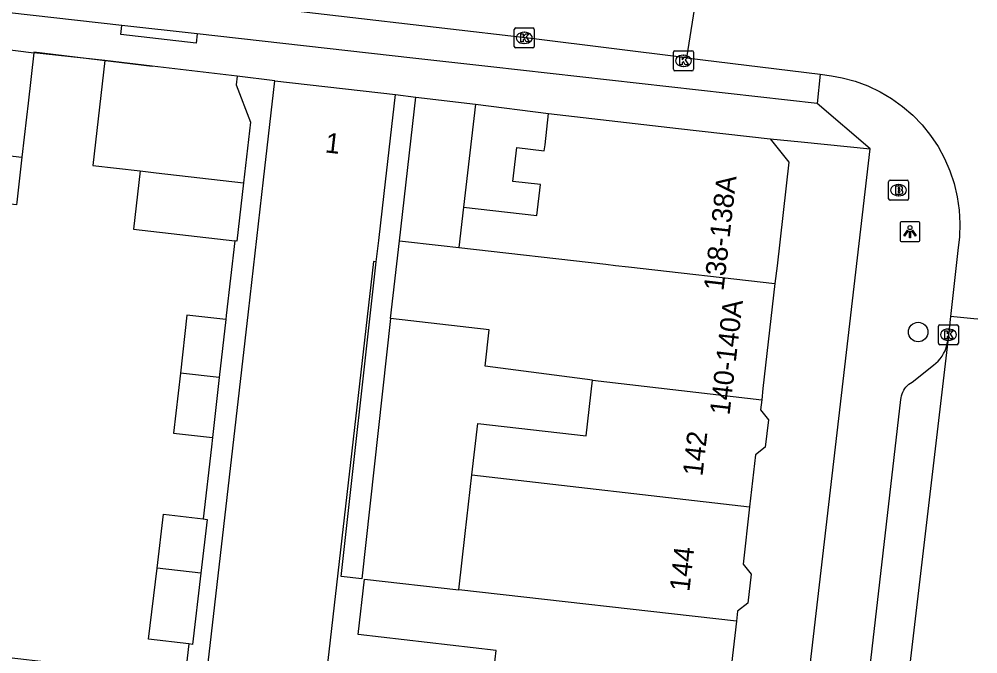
# Model space of a CAD drawing. Extents: x 161696 to 162377, y 380761 to 381673.
# Drawn here: x 162241.77 to 162289.81, y 381095.46 to 381127.27 of the extents above; entities that cross this region are included whole.
import ezdxf

# ---------------------------------------------------------------- set-up
doc = ezdxf.new("R2010")
doc.units = 0
for name, color, linetype in [('IMGEO_Boom', 7, 'Continuous'), ('IMGEO_Brandkraan', 7, 'Continuous'), ('IMGEO_Kolk', 7, 'Continuous'), ('IMGEO_Lichtpunt', 7, 'Continuous'), ('IMGEO_Muur', 7, 'Continuous'), ('IMGEO_Pand', 7, 'Continuous'), ('IMGEO_Pand_nummerreeks', 7, 'Continuous'), ('IMGEO_Rijbaan_lokaal_gesloten', 7, 'Continuous'), ('IMGEO_Rijbaan_lokaal_open', 7, 'Continuous'), ('IMGEO_Voetpad_open', 7, 'Continuous')]:
    doc.layers.add(name, color=color, linetype=linetype)

msp = doc.modelspace()

# ---------------------------------------------------------------- linework, layer by layer
at = {"layer": 'IMGEO_Boom'}
msp.add_circle((162286.819, 381111.588), 0.489, dxfattribs=at)
at = {"layer": 'IMGEO_Brandkraan'}
for p, q in [((162285.336, 381118.272), (162285.336, 381119.124)), ((162285.411, 381119.198), (162286.263, 381119.198)), ((162286.337, 381119.124), (162286.337, 381118.272)), ((162285.824, 381118.978), (162285.849, 381118.978)), ((162286.263, 381118.198), (162285.411, 381118.198)), ((162285.847, 381118.418), (162285.822, 381118.418))]:
    msp.add_line(p, q, dxfattribs=at)
for points in [[(162285.336, 381118.272), (162285.336, 381119.124)], [(162285.411, 381119.198), (162286.263, 381119.198)], [(162286.337, 381119.124), (162286.337, 381118.272)], [(162285.684, 381118.898), (162285.684, 381118.498), (162285.897, 381118.498)], [(162285.915, 381118.898), (162285.684, 381118.898)], [(162285.863, 381118.817), (162285.809, 381118.817), (162285.809, 381118.741)], [(162285.809, 381118.741), (162285.862, 381118.741)], [(162285.871, 381118.665), (162285.809, 381118.665), (162285.809, 381118.584)], [(162285.809, 381118.584), (162285.871, 381118.584)], [(162286.263, 381118.198), (162285.411, 381118.198)]]:
    msp.add_lwpolyline(points, dxfattribs=at)
for centre, radius, start, end in [((162285.413, 381119.122), 0.0765, 91.552, 178.448), ((162285.413, 381119.122), 0.0765, 91.552, 178.448), ((162286.261, 381119.122), 0.0765, 1.552, 88.448), ((162286.261, 381119.122), 0.0765, 1.552, 88.448), ((162285.864, 381118.779), 0.0379, 267.8285, 90.9355), ((162285.872, 381118.624), 0.0404, 269.8759, 90.5077), ((162285.919, 381118.753), 0.145, 59.4692, 91.5367), ((162285.944, 381118.8), 0.0922, 285.5137, 58.1501), ((162285.949, 381118.608), 0.105, 301.3115, 78.989), ((162285.413, 381118.274), 0.0765, 181.552, 268.448), ((162285.413, 381118.274), 0.0765, 181.552, 268.448), ((162285.903, 381118.749), 0.251, 268.6676, 293.5347), ((162286.261, 381118.274), 0.0765, 271.552, 358.448), ((162286.261, 381118.274), 0.0765, 271.552, 358.448)]:
    msp.add_arc(centre, radius, start, end, dxfattribs=at)
for centre, major_axis, ratio, start_param, end_param in [((162285.823, 381118.698), (-0.387, 0.002), 0.722429, 4.712389, 7.853982), ((162285.848, 381118.698), (-0.39, 0.002), 0.717154, 1.570796, 4.712389)]:
    msp.add_ellipse(centre, major_axis=major_axis, ratio=ratio, start_param=start_param, end_param=end_param, dxfattribs=at)
at = {"layer": 'IMGEO_Kolk'}
for p, q in [((162266.578, 381125.906), (162266.578, 381126.758)), ((162266.653, 381126.832), (162267.505, 381126.832)), ((162267.579, 381126.758), (162267.579, 381125.906)), ((162267.066, 381126.612), (162267.091, 381126.612)), ((162267.505, 381125.832), (162266.653, 381125.832)), ((162267.089, 381126.052), (162267.064, 381126.052)), ((162274.556, 381124.757), (162274.556, 381125.609)), ((162274.631, 381125.683), (162275.483, 381125.683)), ((162275.044, 381125.463), (162275.069, 381125.463)), ((162275.557, 381125.609), (162275.557, 381124.757)), ((162275.067, 381124.903), (162275.042, 381124.903)), ((162275.483, 381124.683), (162274.631, 381124.683)), ((162287.834, 381111.027), (162287.834, 381111.879)), ((162287.909, 381111.953), (162288.761, 381111.953)), ((162288.835, 381111.879), (162288.835, 381111.027)), ((162288.322, 381111.733), (162288.347, 381111.733)), ((162288.761, 381110.953), (162287.909, 381110.953)), ((162288.345, 381111.173), (162288.32, 381111.173))]:
    msp.add_line(p, q, dxfattribs=at)
for points in [[(162266.578, 381125.906), (162266.578, 381126.758)], [(162266.653, 381126.832), (162267.505, 381126.832)], [(162267.579, 381126.758), (162267.579, 381125.906)], [(162266.899, 381126.532), (162267.022, 381126.532), (162267.022, 381126.381), (162267.152, 381126.532), (162267.316, 381126.532), (162267.17, 381126.381), (162267.323, 381126.132), (162267.171, 381126.132), (162267.086, 381126.296), (162267.022, 381126.229), (162267.022, 381126.132), (162266.899, 381126.132), (162266.899, 381126.532)], [(162267.505, 381125.832), (162266.653, 381125.832)], [(162274.556, 381124.757), (162274.556, 381125.609)], [(162274.631, 381125.683), (162275.483, 381125.683)], [(162274.877, 381125.383), (162275, 381125.383), (162275, 381125.232), (162275.13, 381125.383), (162275.294, 381125.383), (162275.148, 381125.232), (162275.301, 381124.983), (162275.149, 381124.983), (162275.064, 381125.147), (162275, 381125.08), (162275, 381124.983), (162274.877, 381124.983), (162274.877, 381125.383)], [(162275.557, 381125.609), (162275.557, 381124.757)], [(162275.483, 381124.683), (162274.631, 381124.683)], [(162287.834, 381111.027), (162287.834, 381111.879)], [(162287.909, 381111.953), (162288.761, 381111.953)], [(162288.835, 381111.879), (162288.835, 381111.027)], [(162288.155, 381111.653), (162288.278, 381111.653), (162288.278, 381111.502), (162288.408, 381111.653), (162288.572, 381111.653), (162288.426, 381111.502), (162288.579, 381111.253), (162288.427, 381111.253), (162288.342, 381111.417), (162288.278, 381111.35), (162288.278, 381111.253), (162288.155, 381111.253), (162288.155, 381111.653)], [(162288.761, 381110.953), (162287.909, 381110.953)]]:
    msp.add_lwpolyline(points, dxfattribs=at)
for centre, start, end in [((162266.655, 381126.756), 91.552, 178.448), ((162266.655, 381126.756), 91.552, 178.448), ((162267.503, 381126.756), 1.552, 88.448), ((162267.503, 381126.756), 1.552, 88.448), ((162266.655, 381125.908), 181.552, 268.448), ((162266.655, 381125.908), 181.552, 268.448), ((162267.503, 381125.908), 271.552, 358.448), ((162267.503, 381125.908), 271.552, 358.448), ((162274.633, 381125.607), 91.552, 178.448), ((162274.633, 381125.607), 91.552, 178.448), ((162275.481, 381125.607), 1.552, 88.448), ((162275.481, 381125.607), 1.552, 88.448), ((162274.633, 381124.759), 181.552, 268.448), ((162274.633, 381124.759), 181.552, 268.448), ((162275.481, 381124.759), 271.552, 358.448), ((162275.481, 381124.759), 271.552, 358.448), ((162287.911, 381111.877), 91.552, 178.448), ((162287.911, 381111.877), 91.552, 178.448), ((162288.759, 381111.877), 1.552, 88.448), ((162288.759, 381111.877), 1.552, 88.448), ((162287.911, 381111.029), 181.552, 268.448), ((162287.911, 381111.029), 181.552, 268.448), ((162288.759, 381111.029), 271.552, 358.448), ((162288.759, 381111.029), 271.552, 358.448)]:
    msp.add_arc(centre, 0.0765, start, end, dxfattribs=at)
for centre, major_axis, ratio, start_param, end_param in [((162267.065, 381126.332), (-0.387, 0.002), 0.722429, 4.712389, 7.853982), ((162267.09, 381126.332), (-0.39, 0.002), 0.717154, 1.570796, 4.712389), ((162275.043, 381125.183), (-0.387, 0.002), 0.722429, 4.712389, 7.853982), ((162275.068, 381125.183), (-0.39, 0.002), 0.717154, 1.570796, 4.712389), ((162288.321, 381111.453), (-0.387, 0.002), 0.722429, 4.712389, 7.853982), ((162288.346, 381111.453), (-0.39, 0.002), 0.717154, 1.570796, 4.712389)]:
    msp.add_ellipse(centre, major_axis=major_axis, ratio=ratio, start_param=start_param, end_param=end_param, dxfattribs=at)
at = {"layer": 'IMGEO_Lichtpunt'}
for p, q in [((162286.812, 381117.118), (162286.004, 381117.118)), ((162286.812, 381117.118), (162286.004, 381117.118)), ((162285.91, 381117.023), (162285.91, 381116.216)), ((162285.91, 381117.023), (162285.91, 381116.216)), ((162286.906, 381116.216), (162286.906, 381117.023)), ((162286.906, 381116.216), (162286.906, 381117.023)), ((162286.004, 381116.122), (162286.812, 381116.122)), ((162286.004, 381116.122), (162286.812, 381116.122))]:
    msp.add_line(p, q, dxfattribs=at)
for points in [[(162286.284, 381116.687), (162286.323, 381116.659), (162286.135, 381116.397), (162286.097, 381116.424), (162286.284, 381116.687)], [(162286.386, 381116.639), (162286.433, 381116.639), (162286.433, 381116.317), (162286.386, 381116.317), (162286.386, 381116.639)], [(162286.496, 381116.659), (162286.534, 381116.686), (162286.721, 381116.424), (162286.682, 381116.396), (162286.496, 381116.659)]]:
    msp.add_lwpolyline(points, dxfattribs=at)
msp.add_circle((162286.409, 381116.821), 0.0994, dxfattribs=at)
for centre, start, end in [((162286.004, 381117.023), 90, 180), ((162286.004, 381117.023), 90, 180), ((162286.812, 381117.023), 0, 90), ((162286.812, 381117.023), 0, 90), ((162286.004, 381116.216), 180, 270), ((162286.004, 381116.216), 180, 270), ((162286.812, 381116.216), 270, 0), ((162286.812, 381116.216), 270, 360)]:
    msp.add_arc(centre, 0.0946, start, end, dxfattribs=at)
at = {"layer": 'IMGEO_Muur'}
for points in [[(162242.496, 381125.626), (162248.435, 381124.911)], [(162264.629, 381123.018), (162268.299, 381122.542)]]:
    msp.add_lwpolyline(points, dxfattribs=at)
at = {"layer": 'IMGEO_Pand'}
for points in [[(162230.857, 381127.048), (162238.019, 381126.145), (162242.503, 381125.58)], [(162242.503, 381125.58), (162242.216, 381123.064), (162242.135, 381122.355), (162241.906, 381120.35)], [(162246.056, 381125.192), (162245.457, 381119.939), (162247.837, 381119.663)], [(162252.688, 381124.408), (162248.435, 381124.911), (162246.056, 381125.192)], [(162252.688, 381124.408), (162252.64, 381123.984), (162253.351, 381122.108), (162253.003, 381119.064)], [(162251.198, 381094.622), (162251.241, 381095), (162253.252, 381112.593), (162254.009, 381119.217), (162254.577, 381124.184)], [(162254.577, 381124.184), (162260.619, 381123.493)], [(162259.659, 381115.101), (162259.782, 381116.18), (162260.051, 381118.526), (162260.619, 381123.493)], [(162260.823, 381116.166), (162261.645, 381123.359)], [(162261.645, 381123.359), (162264.629, 381123.018)], [(162264.629, 381123.018), (162264.038, 381117.843)], [(162264.038, 381117.843), (162267.711, 381117.424), (162267.889, 381118.975), (162266.508, 381119.133), (162266.702, 381120.83), (162268.084, 381120.672), (162268.119, 381120.975), (162268.299, 381122.542)], [(162268.299, 381122.542), (162274.802, 381121.798), (162279.405, 381121.272)], [(162229.172, 381121.826), (162241.906, 381120.35)], [(162279.405, 381121.272), (162280.338, 381120.097), (162279.745, 381114.91), (162279.643, 381114.018)], [(162241.906, 381120.35), (162241.648, 381118.097), (162241.632, 381117.961), (162237.105, 381118.479), (162236.834, 381116.112)], [(162247.837, 381119.663), (162247.503, 381116.736), (162252.568, 381116.159)], [(162247.837, 381119.663), (162248.63, 381119.571), (162253.003, 381119.064)], [(162253.003, 381119.064), (162252.67, 381116.147), (162252.568, 381116.159)], [(162264.038, 381117.843), (162263.807, 381115.826)], [(162260.378, 381112.27), (162260.823, 381116.166)], [(162260.823, 381116.166), (162262.922, 381115.927), (162263.807, 381115.826)], [(162263.807, 381115.826), (162271.171, 381114.985), (162271.657, 381114.93), (162272.301, 381114.856), (162279.643, 381114.018)], [(162259.659, 381115.101), (162259.521, 381115.117), (162257.099, 381093.948), (162254.216, 381094.277)], [(162279.643, 381114.018), (162279.042, 381108.76), (162278.977, 381108.196)], [(162252.119, 381112.218), (162250.173, 381112.437), (162249.845, 381109.532)], [(162252.119, 381112.218), (162251.791, 381109.306)], [(162270.498, 381109.173), (162265.116, 381109.878), (162265.324, 381111.704), (162260.378, 381112.27)], [(162249.845, 381109.532), (162249.505, 381106.516), (162251.452, 381106.297)], [(162251.791, 381109.306), (162249.845, 381109.532)], [(162251.791, 381109.306), (162251.452, 381106.297)], [(162264.458, 381104.432), (162264.752, 381107.002), (162270.179, 381106.381), (162270.498, 381109.173)], [(162270.498, 381109.173), (162278.977, 381108.196)], [(162278.977, 381108.196), (162278.919, 381107.687), (162279.312, 381107.193), (162279.155, 381105.817), (162278.668, 381105.43), (162278.371, 381102.829)], [(162263.798, 381098.664), (162264.121, 381101.487), (162264.458, 381104.432)], [(162264.458, 381104.432), (162278.371, 381102.829)], [(162278.371, 381102.829), (162278.042, 381099.953), (162278.442, 381099.449), (162278.276, 381098.004), (162277.771, 381097.603), (162277.713, 381097.098)], [(162248.679, 381099.757), (162249, 381102.456), (162250.983, 381102.22)], [(162250.983, 381102.22), (162251.19, 381102.195), (162250.869, 381099.503)], [(162250.261, 381095.954), (162248.254, 381096.192), (162248.679, 381099.757)], [(162250.869, 381099.503), (162248.679, 381099.757)], [(162250.869, 381099.503), (162250.444, 381095.932), (162250.261, 381095.954)], [(162265.312, 381092.587), (162265.662, 381095.63), (162258.747, 381096.421), (162259.066, 381099.205), (162263.798, 381098.664)], [(162277.713, 381097.098), (162263.798, 381098.664)], [(162277.713, 381097.098), (162277.384, 381094.213), (162278.081, 381094.133), (162277.814, 381091.793), (162277.107, 381091.873), (162277.035, 381091.24)]]:
    msp.add_lwpolyline(points, dxfattribs=at)
at = {"layer": 'IMGEO_Rijbaan_lokaal_gesloten'}
for points in [[(162275.927, 381129.885), (162275.204, 381125.333)], [(162275.204, 381125.333), (162281.906, 381124.506)], [(162281.906, 381124.506), (162282.483, 381124.435), (162283.011, 381124.336), (162283.663, 381124.159), (162284.297, 381123.924), (162284.907, 381123.634), (162285.488, 381123.29), (162286.037, 381122.896), (162286.548, 381122.454), (162287.018, 381121.968), (162287.442, 381121.443), (162287.818, 381120.881), (162288.142, 381120.289), (162288.412, 381119.669), (162288.626, 381119.028), (162288.781, 381118.371), (162288.877, 381117.702), (162288.913, 381117.028), (162288.888, 381116.352), (162288.804, 381115.682), (162288.441, 381112.366)], [(162288.441, 381112.366), (162288.298, 381111.136)], [(162289.809, 381112.228), (162289.612, 381112.248), (162288.441, 381112.366)], [(162288.298, 381111.136), (162283.442, 381069.812), (162278.352, 381025.112)]]:
    msp.add_lwpolyline(points, dxfattribs=at)
at = {"layer": 'IMGEO_Rijbaan_lokaal_open'}
msp.add_lwpolyline([(162275.204, 381125.333), (162267.557, 381126.277), (162252.869, 381127.996), (162237.352, 381129.735), (162231.234, 381130.481)], dxfattribs=at)
at = {"layer": 'IMGEO_Voetpad_open'}
for points in [[(162246.911, 381126.957), (162237.85, 381127.974), (162231.478, 381128.732), (162231.641, 381129.937), (162231.645, 381129.98), (162231.645, 381130.024), (162231.641, 381130.067), (162231.633, 381130.11), (162231.621, 381130.152), (162231.606, 381130.193), (162231.587, 381130.232), (162231.564, 381130.269), (162231.539, 381130.304), (162231.51, 381130.337), (162231.478, 381130.367), (162231.444, 381130.394), (162231.408, 381130.418), (162231.37, 381130.439), (162231.33, 381130.456), (162231.288, 381130.469), (162231.246, 381130.479), (162231.234, 381130.481)], [(162250.69, 381126.533), (162250.633, 381126.066), (162246.854, 381126.494), (162246.911, 381126.957)], [(162250.69, 381126.533), (162246.911, 381126.957)], [(162281.759, 381123.045), (162265.396, 381124.882), (162261.499, 381125.319), (162250.69, 381126.533)], [(162246.056, 381125.192), (162242.503, 381125.58)], [(162254.577, 381124.184), (162252.688, 381124.408)], [(162281.906, 381124.506), (162281.759, 381123.045)], [(162260.619, 381123.493), (162261.645, 381123.359)], [(162264.629, 381123.018), (162268.299, 381122.542)], [(162284.412, 381120.777), (162281.759, 381123.045)], [(162279.405, 381121.272), (162280.955, 381121.12), (162284.412, 381120.777)], [(162278.872, 381073.036), (162284.412, 381120.777)], [(162252.568, 381116.159), (162252.141, 381112.414), (162252.119, 381112.218)], [(162260.378, 381112.27), (162258.939, 381099.219), (162257.907, 381099.334), (162259.659, 381115.101)], [(162282.185, 381075.507), (162285.947, 381108.198), (162285.96, 381108.296), (162285.981, 381108.393), (162286.011, 381108.488), (162286.049, 381108.579), (162286.095, 381108.667), (162286.149, 381108.75), (162286.209, 381108.829), (162286.277, 381108.901), (162286.351, 381108.967), (162286.431, 381109.026), (162286.515, 381109.078), (162287.581, 381109.927), (162287.704, 381110.023), (162287.817, 381110.129), (162287.921, 381110.246), (162288.014, 381110.371), (162288.095, 381110.504), (162288.164, 381110.644), (162288.22, 381110.789), (162288.263, 381110.939), (162288.292, 381111.092), (162288.298, 381111.136)], [(162251.452, 381106.297), (162251.4, 381105.838), (162250.983, 381102.22)], [(162250.261, 381095.954), (162250.064, 381094.242), (162234.472, 381096.038)]]:
    msp.add_lwpolyline(points, dxfattribs=at)

# ---------------------------------------------------------------- texts
at = {"layer": 'IMGEO_Pand_nummerreeks'}
for s, rotation, p in [('1', 353.474, (162257.064, 381120.598)), ('138-138A', 83.48, (162277.06, 381113.618)), ('140-140A', 83.2794, (162277.362, 381107.392)), ('142', 83.5233, (162276.007, 381104.334)), ('144', 83.5233, (162275.351, 381098.546))]:
    msp.add_text(s, height=1, rotation=rotation, dxfattribs=at).set_placement(p)

doc.saveas('drawing.dxf')
